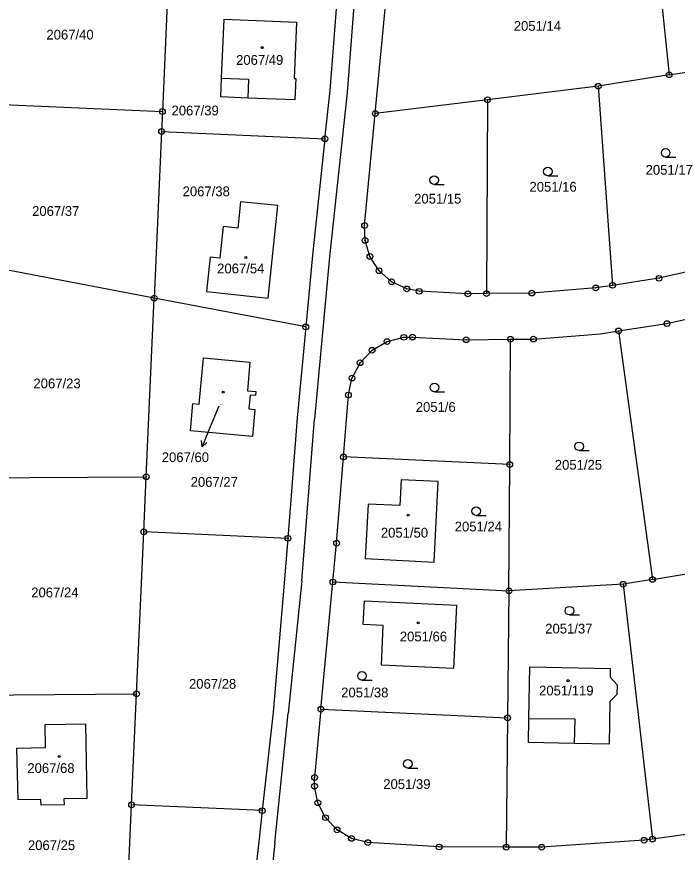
# Model space of a CAD drawing. Extents: x -736345 to -729997, y -1130177 to -1122501.
# Drawn here: x -733025.5 to -732910.6, y -1128250.5 to -1128105.2 of the extents above; entities that cross this region are included whole.
import ezdxf

# ---------------------------------------------------------------- set-up
doc = ezdxf.new("R2010")
doc.units = 0
for name, color, linetype in [('Vrstva 1', 7, 'Continuous'), ('Vrstva 16', 7, 'Continuous'), ('Vrstva 18', 7, 'Continuous'), ('Vrstva 19', 7, 'Continuous'), ('Vrstva 25', 7, 'Continuous'), ('Vrstva 4', 7, 'Continuous')]:
    doc.layers.add(name, color=color, linetype=linetype)

msp = doc.modelspace()

# ---------------------------------------------------------------- linework, layer by layer
at = {"layer": 'Vrstva 1'}
for points in [[(-732965.74, -1128088.91), (-732967.98, -1128118.4)], [(-732914.62, -1128090.25), (-732912, -1128115.32)], [(-732999.18, -1128100.2), (-733000.14, -1128121.73)], [(-732970.96, -1128118.07), (-732969.7, -1128101.51)], [(-732963.11, -1128122.06), (-732961.2, -1128102)], [(-732989.87, -1128115.88), (-732989.39, -1128105.63)], [(-732989.39, -1128105.63), (-732976.85, -1128106.14)], [(-732976.85, -1128106.14), (-732977.25, -1128115.97)], [(-732912, -1128115.32), (-732906.79, -1128114.5)], [(-732990, -1128119.17), (-732989.87, -1128115.88)], [(-732977.25, -1128115.97), (-732976.95, -1128115.98)], [(-732976.95, -1128115.98), (-732977.11, -1128119.69)], [(-732912, -1128115.32), (-732924.35, -1128117.31)], [(-732924.35, -1128117.31), (-732943.59, -1128119.67)], [(-732924.35, -1128117.31), (-732921.84, -1128151.94)], [(-732971.87, -1128126.44), (-732970.96, -1128118.07)], [(-732967.98, -1128118.4), (-732971.07, -1128146.99)], [(-733031.86, -1128120.32), (-733000.14, -1128121.73)], [(-732985.3, -1128119.36), (-732990, -1128119.17)], [(-732977.11, -1128119.69), (-732985.3, -1128119.36)], [(-732943.59, -1128119.67), (-732963.11, -1128122.06)], [(-732943.59, -1128119.67), (-732943.77, -1128153.38)], [(-733000.14, -1128121.73), (-733000.29, -1128125.18)], [(-732964.98, -1128141.53), (-732963.11, -1128122.06)], [(-733000.29, -1128125.18), (-733001.58, -1128154.15)], [(-733000.29, -1128125.18), (-732971.87, -1128126.44)], [(-732971.87, -1128126.44), (-732974.06, -1128146.72)], [(-732986.56, -1128137.4), (-732987.04, -1128141.98)], [(-732980.07, -1128138.07), (-732986.56, -1128137.4)], [(-732981.73, -1128154.18), (-732980.07, -1128138.07)], [(-732989.58, -1128141.72), (-732990.16, -1128147.24)], [(-732987.04, -1128141.98), (-732989.58, -1128141.72)], [(-732964.9, -1128144.13), (-732964.98, -1128141.53)], [(-732964.05, -1128146.93), (-732964.9, -1128144.13)], [(-732974.06, -1128146.72), (-732975.21, -1128159.18)], [(-733001.58, -1128154.15), (-733033.73, -1128148.02)], [(-732991.82, -1128147.06), (-732992.45, -1128153.01)], [(-732990.16, -1128147.24), (-732991.82, -1128147.06)], [(-732971.07, -1128146.99), (-732973.69, -1128175.24)], [(-732962.47, -1128149.39), (-732964.05, -1128146.93)], [(-732960.27, -1128151.31), (-732962.47, -1128149.39)], [(-732902.9, -1128148.28), (-732913.77, -1128150.72)], [(-732913.77, -1128150.72), (-732921.84, -1128151.94)], [(-732957.63, -1128152.56), (-732960.27, -1128151.31)], [(-732955.48, -1128152.98), (-732957.63, -1128152.56)], [(-732924.78, -1128152.39), (-732935.88, -1128153.29)], [(-732921.84, -1128151.94), (-732924.78, -1128152.39)], [(-732992.45, -1128153.01), (-732981.73, -1128154.18)], [(-732947.02, -1128153.41), (-732955.48, -1128152.98)], [(-732943.77, -1128153.38), (-732947.02, -1128153.41)], [(-732935.88, -1128153.29), (-732943.77, -1128153.38)], [(-733002.96, -1128185.22), (-733001.58, -1128154.15)], [(-732975.21, -1128159.18), (-733001.58, -1128154.15)], [(-732912.38, -1128158.6), (-732902.54, -1128156.4)], [(-732975.21, -1128159.18), (-732976.68, -1128175.01)], [(-732920.8, -1128159.86), (-732912.38, -1128158.6)], [(-732961.08, -1128161.72), (-732958.16, -1128160.98)], [(-732958.16, -1128160.98), (-732956.65, -1128160.93)], [(-732956.65, -1128160.93), (-732947.31, -1128161.4)], [(-732939.62, -1128161.32), (-732935.61, -1128161.28)], [(-732935.61, -1128161.28), (-732923.95, -1128160.35)], [(-732923.95, -1128160.35), (-732920.8, -1128159.86)], [(-732920.8, -1128159.86), (-732914.9, -1128203.09)], [(-732963.68, -1128163.23), (-732961.08, -1128161.72)], [(-732947.31, -1128161.4), (-732939.62, -1128161.32)], [(-732939.74, -1128183.1), (-732939.62, -1128161.32)], [(-732965.76, -1128165.4), (-732963.68, -1128163.23)], [(-732993.75, -1128172.6), (-732993, -1128164.54)], [(-732993, -1128164.54), (-732984.92, -1128165.31)], [(-732984.92, -1128165.31), (-732985.36, -1128170.3)], [(-732965.76, -1128165.4), (-732967.17, -1128168.06)], [(-732967.79, -1128171.01), (-732967.17, -1128168.06)], [(-732985.36, -1128170.3), (-732983.88, -1128170.4)], [(-732984.88, -1128171.02), (-732985.09, -1128173.43)], [(-732983.96, -1128171.1), (-732984.88, -1128171.02)], [(-732983.88, -1128170.4), (-732983.96, -1128171.1)], [(-732968.64, -1128181.79), (-732967.79, -1128171.01)], [(-732995.28, -1128177.23), (-732994.84, -1128172.5)], [(-732994.84, -1128172.5), (-732993.75, -1128172.6)], [(-732985.09, -1128173.43), (-732984.06, -1128173.54)], [(-732984.06, -1128173.54), (-732984.49, -1128178.24)], [(-732976.68, -1128175.01), (-732978.32, -1128195.94)], [(-732975.89, -1128203.35), (-732973.69, -1128175.24)], [(-732984.49, -1128178.24), (-732995.28, -1128177.23)], [(-732969.85, -1128196.8), (-732968.64, -1128181.79)], [(-732939.74, -1128183.1), (-732968.64, -1128181.79)], [(-732939.86, -1128205.09), (-732939.74, -1128183.1)], [(-733033.45, -1128185.44), (-733002.96, -1128185.22)], [(-733003.39, -1128194.81), (-733002.96, -1128185.22)], [(-732958.64, -1128185.75), (-732958.86, -1128190.25)], [(-732952.17, -1128186.04), (-732958.64, -1128185.75)], [(-732952.88, -1128200.06), (-732952.17, -1128186.04)], [(-732964.37, -1128189.97), (-732964.85, -1128199.45)], [(-732958.86, -1128190.25), (-732964.37, -1128189.97)], [(-733004.65, -1128223), (-733003.39, -1128194.81)], [(-732978.32, -1128195.94), (-733003.39, -1128194.81)], [(-732978.32, -1128195.94), (-732978.88, -1128203.04)], [(-732970.48, -1128203.53), (-732969.85, -1128196.8)], [(-732964.85, -1128199.45), (-732952.88, -1128200.06)], [(-732914.9, -1128203.09), (-732900.22, -1128200.66)], [(-732978.88, -1128203.04), (-732980.9, -1128226.19)], [(-732975.89, -1128203.35), (-732978.28, -1128226.33)], [(-732914.9, -1128203.09), (-732920.02, -1128203.93)], [(-732972.57, -1128225.66), (-732970.48, -1128203.53)], [(-732970.48, -1128203.53), (-732939.86, -1128205.09)], [(-732920.02, -1128203.93), (-732939.86, -1128205.09)], [(-732920.02, -1128203.93), (-732914.92, -1128248.25)], [(-732939.86, -1128205.09), (-732940.1, -1128227.15)], [(-732965.21, -1128210.91), (-732965.01, -1128206.79)], [(-732965.01, -1128206.79), (-732949, -1128207.55)], [(-732949, -1128207.55), (-732949.51, -1128218.58)], [(-732961.72, -1128211.07), (-732965.21, -1128210.91)], [(-732962.04, -1128217.97), (-732961.72, -1128211.07)], [(-732949.51, -1128218.58), (-732962.04, -1128217.97)], [(-732936.39, -1128227.29), (-732936.24, -1128218.28)], [(-732936.24, -1128218.28), (-732922.27, -1128218.56)], [(-732922.27, -1128218.56), (-732922.27, -1128220.08)], [(-732922.27, -1128220.08), (-732921.07, -1128221.41)], [(-732921.07, -1128221.41), (-732921.1, -1128223.07)], [(-733033.17, -1128223.21), (-733004.65, -1128223)], [(-733005.51, -1128242.28), (-733004.65, -1128223)], [(-732921.1, -1128223.07), (-732922.33, -1128224.33)], [(-732922.33, -1128224.33), (-732922.44, -1128231.72)], [(-732980.9, -1128226.19), (-732982.78, -1128243.3)], [(-732980.6, -1128248.88), (-732978.28, -1128226.33)], [(-732972.57, -1128225.66), (-732973.68, -1128237.52)], [(-732972.57, -1128225.66), (-732940.1, -1128227.15)], [(-732940.1, -1128227.15), (-732940.34, -1128249.65)], [(-732936.45, -1128231.44), (-732936.39, -1128227.29)], [(-733020.53, -1128228.33), (-733013.52, -1128228.19)], [(-733020.49, -1128232.29), (-733020.53, -1128228.33)], [(-733013.52, -1128228.19), (-733013.27, -1128241.18)], [(-733025.48, -1128232.41), (-733020.49, -1128232.29)], [(-733025.25, -1128241.43), (-733025.48, -1128232.41)], [(-732928.51, -1128231.61), (-732936.45, -1128231.44)], [(-732922.44, -1128231.72), (-732928.51, -1128231.61)], [(-732973.69, -1128239.06), (-732973.68, -1128237.52)], [(-732973.11, -1128241.93), (-732973.69, -1128239.06)], [(-733013.27, -1128241.18), (-733017.27, -1128241.26)], [(-733021.27, -1128241.34), (-733025.25, -1128241.43)], [(-733021.25, -1128242.34), (-733021.27, -1128241.34)], [(-733017.25, -1128242.26), (-733021.25, -1128242.34)], [(-733017.27, -1128241.26), (-733017.25, -1128242.26)], [(-733006.34, -1128260.79), (-733005.51, -1128242.28)], [(-732982.78, -1128243.3), (-733005.51, -1128242.28)], [(-732971.77, -1128244.52), (-732973.11, -1128241.93)], [(-732982.78, -1128243.3), (-732983.32, -1128248.21)], [(-732969.76, -1128246.65), (-732971.77, -1128244.52)], [(-732967.25, -1128248.13), (-732969.76, -1128246.65)], [(-732898.69, -1128246.01), (-732914.92, -1128248.25)], [(-732983.32, -1128248.21), (-732986.72, -1128277.91)], [(-732964.42, -1128248.86), (-732967.25, -1128248.13)], [(-732916.37, -1128248.45), (-732934.18, -1128249.66)], [(-732914.92, -1128248.25), (-732916.37, -1128248.45)], [(-732980.6, -1128248.88), (-732983.43, -1128275.56)], [(-732952.03, -1128249.62), (-732964.42, -1128248.86)], [(-732940.34, -1128249.65), (-732952.03, -1128249.62)], [(-732934.18, -1128249.66), (-732940.34, -1128249.65)]]:
    msp.add_lwpolyline(points, dxfattribs=at)
at = {"layer": 'Vrstva 16'}
msp.add_lwpolyline([(-732990.35, -1128172.96), (-732992.11, -1128177.26)], dxfattribs=at)
at = {"layer": 'Vrstva 25'}
for points in [[(-732912.61, -1128129.66), (-732910.86, -1128129.66)], [(-732933.11, -1128132.9), (-732931.36, -1128132.9)], [(-732952.88, -1128134.38), (-732951.13, -1128134.38)], [(-732952.84, -1128170.47), (-732951.09, -1128170.47)], [(-732992.11, -1128177.26), (-732993.248, -1128180.035)], [(-732992.406, -1128179.3), (-732993.248, -1128180.035), (-732993.331, -1128178.92)], [(-732927.64, -1128180.69), (-732925.89, -1128180.69)], [(-732945.58, -1128191.95), (-732943.83, -1128191.95)], [(-732929.36, -1128209.27), (-732927.61, -1128209.27)], [(-732965.43, -1128220.61), (-732963.68, -1128220.61)], [(-732957.46, -1128235.9), (-732955.71, -1128235.9)]]:
    msp.add_lwpolyline(points, dxfattribs=at)
for centre, radius in [((-732982.8, -1128110.6), 0.175), ((-732912, -1128115.32), 0.5), ((-732912, -1128115.32), 0.032), ((-732924.35, -1128117.31), 0.5), ((-732924.35, -1128117.31), 0.032), ((-732943.59, -1128119.67), 0.5), ((-732943.59, -1128119.67), 0.032), ((-733000.14, -1128121.73), 0.5), ((-733000.14, -1128121.73), 0.032), ((-732963.11, -1128122.06), 0.5), ((-732963.11, -1128122.06), 0.032), ((-733000.29, -1128125.18), 0.5), ((-733000.29, -1128125.18), 0.032), ((-732971.87, -1128126.44), 0.5), ((-732971.87, -1128126.44), 0.032), ((-732912.61, -1128128.91), 0.75), ((-732933.11, -1128132.15), 0.75), ((-732952.88, -1128133.63), 0.75), ((-732964.98, -1128141.53), 0.5), ((-732964.98, -1128141.53), 0.032), ((-732964.9, -1128144.13), 0.5), ((-732964.9, -1128144.13), 0.032), ((-732964.05, -1128146.93), 0.5), ((-732985.64, -1128147.11), 0.175), ((-732964.05, -1128146.93), 0.032), ((-732962.47, -1128149.39), 0.5), ((-732962.47, -1128149.39), 0.032), ((-732960.27, -1128151.31), 0.5), ((-732913.77, -1128150.72), 0.5), ((-732913.77, -1128150.72), 0.032), ((-732960.27, -1128151.31), 0.032), ((-732957.63, -1128152.56), 0.5), ((-732957.63, -1128152.56), 0.032), ((-732955.48, -1128152.98), 0.5), ((-732924.78, -1128152.39), 0.5), ((-732924.78, -1128152.39), 0.032), ((-732921.84, -1128151.94), 0.5), ((-732921.84, -1128151.94), 0.032), ((-733001.58, -1128154.15), 0.5), ((-732955.48, -1128152.98), 0.032), ((-732947.02, -1128153.41), 0.5), ((-732947.02, -1128153.41), 0.032), ((-732943.77, -1128153.38), 0.5), ((-732943.77, -1128153.38), 0.032), ((-732935.88, -1128153.29), 0.5), ((-732935.88, -1128153.29), 0.032), ((-733001.58, -1128154.15), 0.032), ((-732912.38, -1128158.6), 0.5), ((-732975.21, -1128159.18), 0.5), ((-732975.21, -1128159.18), 0.032), ((-732920.8, -1128159.86), 0.5), ((-732920.8, -1128159.86), 0.032), ((-732912.38, -1128158.6), 0.032), ((-732961.08, -1128161.72), 0.5), ((-732958.16, -1128160.98), 0.5), ((-732958.16, -1128160.98), 0.032), ((-732956.65, -1128160.93), 0.5), ((-732956.65, -1128160.93), 0.032), ((-732947.31, -1128161.4), 0.5), ((-732939.62, -1128161.32), 0.5), ((-732939.62, -1128161.32), 0.032), ((-732935.61, -1128161.28), 0.5), ((-732935.61, -1128161.28), 0.032), ((-732963.68, -1128163.23), 0.5), ((-732961.08, -1128161.72), 0.032), ((-732947.31, -1128161.4), 0.032), ((-732963.68, -1128163.23), 0.032), ((-732965.76, -1128165.4), 0.5), ((-732965.76, -1128165.4), 0.032), ((-732967.17, -1128168.06), 0.5), ((-732967.17, -1128168.06), 0.032), ((-732952.84, -1128169.72), 0.75), ((-732989.56, -1128170.51), 0.175), ((-732967.79, -1128171.01), 0.5), ((-732967.79, -1128171.01), 0.032), ((-732927.64, -1128179.94), 0.75), ((-732968.64, -1128181.79), 0.5), ((-732968.64, -1128181.79), 0.032), ((-732939.74, -1128183.1), 0.5), ((-732939.74, -1128183.1), 0.032), ((-733002.96, -1128185.22), 0.5), ((-733002.96, -1128185.22), 0.032), ((-732957.4, -1128191.93), 0.175), ((-732945.58, -1128191.2), 0.75), ((-733003.39, -1128194.81), 0.5), ((-733003.39, -1128194.81), 0.032), ((-732978.32, -1128195.94), 0.5), ((-732978.32, -1128195.94), 0.032), ((-732969.85, -1128196.8), 0.5), ((-732969.85, -1128196.8), 0.032), ((-732970.48, -1128203.53), 0.5), ((-732920.02, -1128203.93), 0.5), ((-732914.9, -1128203.09), 0.5), ((-732914.9, -1128203.09), 0.032), ((-732970.48, -1128203.53), 0.032), ((-732939.86, -1128205.09), 0.5), ((-732920.02, -1128203.93), 0.032), ((-732939.86, -1128205.09), 0.032), ((-732929.36, -1128208.52), 0.75), ((-732955.65, -1128210.62), 0.175), ((-732965.43, -1128219.86), 0.75), ((-732929.59, -1128220.7), 0.175), ((-733004.65, -1128223), 0.5), ((-733004.65, -1128223), 0.032), ((-732972.57, -1128225.66), 0.5), ((-732972.57, -1128225.66), 0.032), ((-732940.1, -1128227.15), 0.5), ((-732940.1, -1128227.15), 0.032), ((-733018.1, -1128233.87), 0.175), ((-732957.46, -1128235.15), 0.75), ((-732973.68, -1128237.52), 0.5), ((-732973.68, -1128237.52), 0.032), ((-732973.69, -1128239.06), 0.5), ((-732973.69, -1128239.06), 0.032), ((-733005.51, -1128242.28), 0.5), ((-733005.51, -1128242.28), 0.032), ((-732973.11, -1128241.93), 0.5), ((-732973.11, -1128241.93), 0.032), ((-732982.78, -1128243.3), 0.5), ((-732982.78, -1128243.3), 0.032), ((-732971.77, -1128244.52), 0.5), ((-732971.77, -1128244.52), 0.032), ((-732969.76, -1128246.65), 0.5), ((-732969.76, -1128246.65), 0.032), ((-732967.25, -1128248.13), 0.5), ((-732967.25, -1128248.13), 0.032), ((-732964.42, -1128248.86), 0.5), ((-732916.37, -1128248.45), 0.5), ((-732916.37, -1128248.45), 0.032), ((-732914.92, -1128248.25), 0.5), ((-732914.92, -1128248.25), 0.032), ((-732964.42, -1128248.86), 0.032), ((-732952.03, -1128249.62), 0.5), ((-732952.03, -1128249.62), 0.032), ((-732940.34, -1128249.65), 0.5), ((-732940.34, -1128249.65), 0.032), ((-732934.18, -1128249.66), 0.5), ((-732934.18, -1128249.66), 0.032)]:
    msp.add_circle(centre, radius, dxfattribs=at)
at = {"layer": 'Vrstva 4'}
for points in [[(-732989.87, -1128115.88), (-732985.18, -1128116.08)], [(-732985.18, -1128116.08), (-732985.3, -1128119.36)], [(-732936.39, -1128227.29), (-732928.43, -1128227.35)], [(-732928.43, -1128227.35), (-732928.51, -1128231.61)]]:
    msp.add_lwpolyline(points, dxfattribs=at)

# ---------------------------------------------------------------- texts
at = {"layer": 'Vrstva 16'}
msp.add_text('2067/60', height=1.7, dxfattribs=at).set_placement((-733000.257, -1128182.68))
at = {"layer": 'Vrstva 18'}
for s, p in [('2051/14', (-732939.03, -1128107.67)), ('2067/40', (-733020.32, -1128109.19)), ('2067/39', (-732998.56, -1128122.38)), ('2051/17', (-732916.1, -1128132.7)), ('2067/38', (-732996.63, -1128136.44)), ('2051/16', (-732936.3, -1128135.65)), ('2051/15', (-732956.36, -1128137.72)), ('2067/37', (-733022.81, -1128139.86)), ('2067/23', (-733022.58, -1128169.85)), ('2051/6', (-732956.08, -1128173.94)), ('2051/25', (-732931.89, -1128184)), ('2067/27', (-732995.23, -1128186.98)), ('2051/24', (-732949.3, -1128194.74)), ('2067/24', (-733022.96, -1128206.2)), ('2051/37', (-732933.56, -1128212.49)), ('2067/28', (-732995.52, -1128222.1)), ('2051/38', (-732969.05, -1128223.6)), ('2051/39', (-732961.73, -1128239.53)), ('2067/25', (-733023.54, -1128250.16))]:
    msp.add_text(s, height=1.7, dxfattribs=at).set_placement(p)
at = {"layer": 'Vrstva 19'}
for s, height, p in [('2067/49', 1.7, (-732987.33, -1128113.59)), ('2067/54', 1.7, (-732990.62, -1128149.85)), ('2067/60', 0.1, (-732990.15, -1128172.76)), ('2051/50', 1.7, (-732962.15, -1128195.81)), ('2051/66', 1.7, (-732958.85, -1128213.86)), ('2051/119', 1.7, (-732934.629, -1128223.26)), ('2067/68', 1.7, (-733023.638, -1128236.75))]:
    msp.add_text(s, height=height, dxfattribs=at).set_placement(p)

doc.saveas('drawing.dxf')
